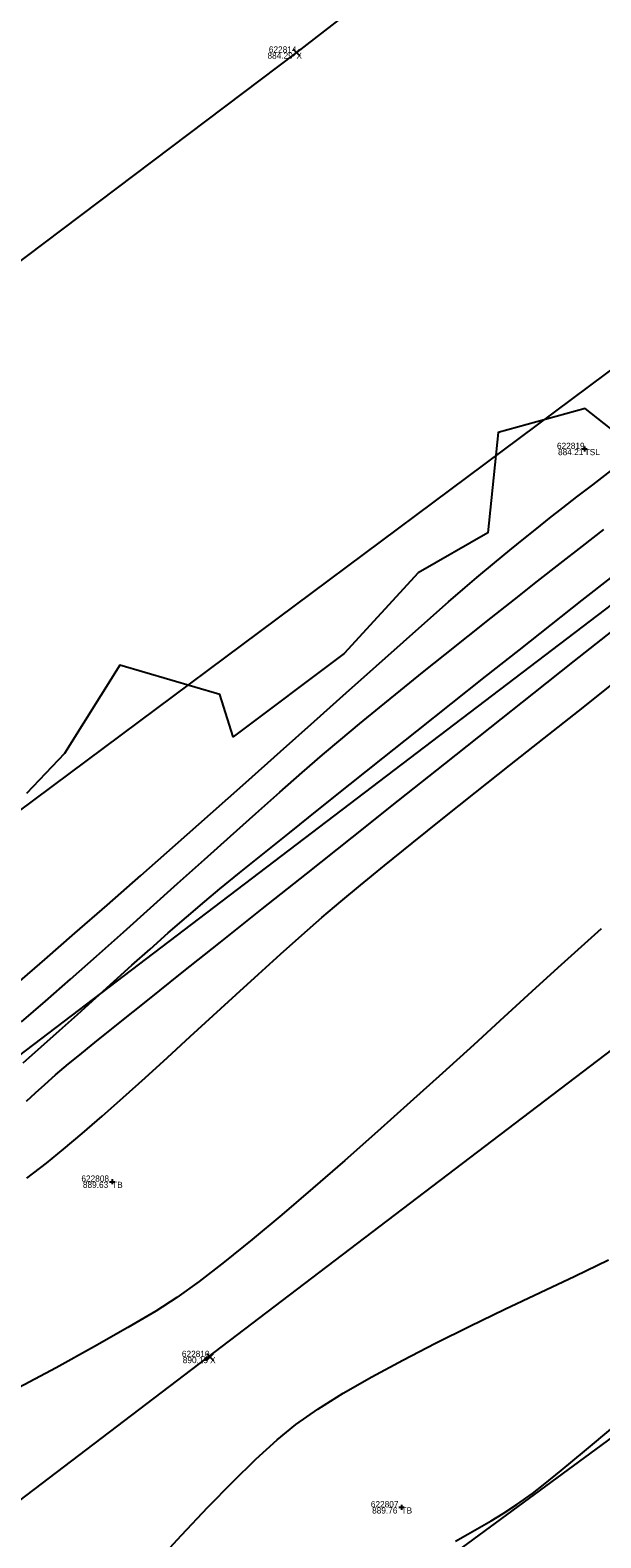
# Model space of a CAD drawing. Extents: x 1957117 to 1971063, y 701601 to 715861.
# Drawn here: x 1967632.6 to 1967664.8, y 710169.1 to 710254.3 of the extents above; entities that cross this region are included whole.
import ezdxf

# ---------------------------------------------------------------- set-up
doc = ezdxf.new("R2010")
doc.units = 0
for name, color, linetype in [('AP_X_Lights', 7, 'Continuous'), ('DT_X_Contour_Major', 7, 'Continuous'), ('DT_X_Contour_Minor', 7, 'Continuous'), ('DT_X_TIN_Hull', 7, 'Continuous'), ('GE_X_CL_20', 7, 'Continuous'), ('PV_P_Drive', 7, 'Continuous'), ('PV_P_Shoulder', 7, 'Continuous'), ('RS_Raster1', 7, 'Continuous'), ('RW_X_Esmt_RR', 7, 'Continuous'), ('RW_X_Fee_RW', 7, 'Continuous'), ('SC_Scratch1', 7, 'Continuous'), ('SC_Shading5', 7, 'Continuous'), ('VG_X_Tree_Line_Rt', 7, 'Continuous')]:
    doc.layers.add(name, color=color, linetype=linetype)

msp = doc.modelspace()

# ---------------------------------------------------------------- linework, layer by layer
at = {"layer": 'AP_X_Lights'}
for p, q in [((1967647.423, 710252.849), (1967647.811, 710253.239)), ((1967647.423, 710253.239), (1967647.811, 710252.849)), ((1967642.542, 710179.165), (1967642.93, 710179.555)), ((1967642.542, 710179.555), (1967642.93, 710179.165))]:
    msp.add_line(p, q, dxfattribs=at)
at = {"layer": 'DT_X_Contour_Major'}
for points in [[(1967631.852, 710200.482), (1967633.404, 710201.816), (1967635.101, 710203.291), (1967636.915, 710204.879), (1967638.816, 710206.553), (1967640.775, 710208.286), (1967642.763, 710210.05), (1967644.751, 710211.819), (1967646.709, 710213.563), (1967648.609, 710215.257), (1967650.42, 710216.873), (1967652.115, 710218.384), (1967653.663, 710219.762), (1967655.036, 710220.979), (1967656.204, 710222.009), (1967657.139, 710222.825), (1967657.81, 710223.398), (1967658.799, 710224.221), (1967659.669, 710224.937), (1967660.455, 710225.576), (1967661.193, 710226.167), (1967661.917, 710226.738), (1967662.662, 710227.318), (1967663.464, 710227.938), (1967664.358, 710228.625), (1967665.379, 710229.408)], [(1967631.852, 710200.482), (1967633.404, 710201.816), (1967635.101, 710203.291), (1967636.915, 710204.879), (1967638.816, 710206.553), (1967640.775, 710208.286), (1967642.763, 710210.05), (1967644.751, 710211.819), (1967646.709, 710213.563), (1967648.609, 710215.257), (1967650.42, 710216.873), (1967652.115, 710218.384), (1967653.663, 710219.762), (1967655.036, 710220.979), (1967656.204, 710222.009), (1967657.139, 710222.825), (1967657.81, 710223.398), (1967658.799, 710224.221), (1967659.669, 710224.937), (1967660.455, 710225.576), (1967661.193, 710226.167), (1967661.917, 710226.738), (1967662.662, 710227.318), (1967663.464, 710227.938), (1967664.358, 710228.625), (1967665.379, 710229.408)], [(1967664.835, 710203.548), (1967663.703, 710202.532), (1967662.391, 710201.34), (1967660.924, 710200.003), (1967659.329, 710198.546), (1967657.632, 710196.999), (1967655.86, 710195.39), (1967654.039, 710193.746), (1967652.194, 710192.096), (1967650.354, 710190.467), (1967648.543, 710188.888), (1967646.788, 710187.387), (1967645.116, 710185.991), (1967643.553, 710184.729), (1967642.124, 710183.629), (1967640.858, 710182.719), (1967639.664, 710181.951), (1967638.096, 710181.019), (1967636.203, 710179.944), (1967634.032, 710178.75), (1967631.631, 710177.459)], [(1967664.835, 710203.548), (1967663.703, 710202.532), (1967662.391, 710201.34), (1967660.924, 710200.003), (1967659.329, 710198.546), (1967657.632, 710196.999), (1967655.86, 710195.39), (1967654.039, 710193.746), (1967652.194, 710192.096), (1967650.354, 710190.467), (1967648.543, 710188.888), (1967646.788, 710187.387), (1967645.116, 710185.991), (1967643.553, 710184.729), (1967642.124, 710183.629), (1967640.858, 710182.719), (1967639.664, 710181.951), (1967638.096, 710181.019), (1967636.203, 710179.944), (1967634.032, 710178.75), (1967631.631, 710177.459)], [(1967639.574, 710167.624), (1967641.118, 710169.297), (1967642.605, 710170.87), (1967644.015, 710172.312), (1967645.328, 710173.593), (1967646.525, 710174.683), (1967647.585, 710175.553), (1967648.817, 710176.42), (1967650.256, 710177.318), (1967651.868, 710178.242), (1967653.621, 710179.183), (1967655.481, 710180.137), (1967657.416, 710181.095), (1967659.392, 710182.052), (1967661.378, 710183), (1967663.338, 710183.934), (1967665.241, 710184.846)], [(1967639.574, 710167.624), (1967641.118, 710169.297), (1967642.605, 710170.87), (1967644.015, 710172.312), (1967645.328, 710173.593), (1967646.525, 710174.683), (1967647.585, 710175.553), (1967648.817, 710176.42), (1967650.256, 710177.318), (1967651.868, 710178.242), (1967653.621, 710179.183), (1967655.481, 710180.137), (1967657.416, 710181.095), (1967659.392, 710182.052), (1967661.378, 710183), (1967663.338, 710183.934), (1967665.241, 710184.846)]]:
    msp.add_lwpolyline(points, dxfattribs=at)
at = {"layer": 'DT_X_Contour_Minor'}
for points in [[(1967632.086, 710198.296), (1967633.43, 710199.458), (1967634.848, 710200.701), (1967636.323, 710202.005), (1967637.835, 710203.352), (1967639.367, 710204.723), (1967640.9, 710206.098), (1967642.416, 710207.458), (1967643.896, 710208.785), (1967645.323, 710210.058), (1967646.677, 710211.259), (1967647.94, 710212.369), (1967649.094, 710213.369), (1967650.12, 710214.24), (1967651.184, 710215.122), (1967652.316, 710216.052), (1967653.506, 710217.021), (1967654.742, 710218.019), (1967656.015, 710219.04), (1967657.312, 710220.075), (1967658.623, 710221.114), (1967659.936, 710222.151), (1967661.24, 710223.176), (1967662.525, 710224.182), (1967663.779, 710225.159), (1967664.991, 710226.1)], [(1967632.086, 710198.296), (1967633.43, 710199.458), (1967634.848, 710200.701), (1967636.323, 710202.005), (1967637.835, 710203.352), (1967639.367, 710204.723), (1967640.9, 710206.098), (1967642.416, 710207.458), (1967643.896, 710208.785), (1967645.323, 710210.058), (1967646.677, 710211.259), (1967647.94, 710212.369), (1967649.094, 710213.369), (1967650.12, 710214.24), (1967651.184, 710215.122), (1967652.316, 710216.052), (1967653.506, 710217.021), (1967654.742, 710218.019), (1967656.015, 710219.04), (1967657.312, 710220.075), (1967658.623, 710221.114), (1967659.936, 710222.151), (1967661.24, 710223.176), (1967662.525, 710224.182), (1967663.779, 710225.159), (1967664.991, 710226.1)], [(1967632.169, 710195.982), (1967633.201, 710196.881), (1967634.229, 710197.793), (1967635.253, 710198.713), (1967636.276, 710199.638), (1967637.297, 710200.564), (1967638.319, 710201.488), (1967639.342, 710202.405), (1967640.368, 710203.312), (1967641.397, 710204.205), (1967642.431, 710205.081), (1967643.295, 710205.796), (1967644.402, 710206.699), (1967645.721, 710207.766), (1967647.222, 710208.974), (1967648.873, 710210.298), (1967650.643, 710211.712), (1967652.502, 710213.193), (1967654.417, 710214.716), (1967656.359, 710216.256), (1967658.296, 710217.79), (1967660.197, 710219.292), (1967662.032, 710220.738), (1967663.768, 710222.103), (1967665.375, 710223.364)], [(1967632.169, 710195.982), (1967633.201, 710196.881), (1967634.229, 710197.793), (1967635.253, 710198.713), (1967636.276, 710199.638), (1967637.297, 710200.564), (1967638.319, 710201.488), (1967639.342, 710202.405), (1967640.368, 710203.312), (1967641.397, 710204.205), (1967642.431, 710205.081), (1967643.295, 710205.796), (1967644.402, 710206.699), (1967645.721, 710207.766), (1967647.222, 710208.974), (1967648.873, 710210.298), (1967650.643, 710211.712), (1967652.502, 710213.193), (1967654.417, 710214.716), (1967656.359, 710216.256), (1967658.296, 710217.79), (1967660.197, 710219.292), (1967662.032, 710220.738), (1967663.768, 710222.103), (1967665.375, 710223.364)], [(1967632.369, 710193.812), (1967632.868, 710194.273), (1967633.394, 710194.753), (1967634, 710195.291), (1967634.741, 710195.923), (1967635.274, 710196.358), (1967636.229, 710197.128), (1967637.56, 710198.195), (1967639.219, 710199.522), (1967641.158, 710201.069), (1967643.329, 710202.8), (1967645.684, 710204.676), (1967648.176, 710206.659), (1967650.758, 710208.711), (1967653.381, 710210.795), (1967655.998, 710212.873), (1967658.56, 710214.905), (1967661.021, 710216.856), (1967663.333, 710218.686), (1967665.447, 710220.357)], [(1967632.369, 710193.812), (1967632.868, 710194.273), (1967633.394, 710194.753), (1967634, 710195.291), (1967634.741, 710195.923), (1967635.274, 710196.358), (1967636.229, 710197.128), (1967637.56, 710198.195), (1967639.219, 710199.522), (1967641.158, 710201.069), (1967643.329, 710202.8), (1967645.684, 710204.676), (1967648.176, 710206.659), (1967650.758, 710208.711), (1967653.381, 710210.795), (1967655.998, 710212.873), (1967658.56, 710214.905), (1967661.021, 710216.856), (1967663.333, 710218.686), (1967665.447, 710220.357)], [(1967632.39, 710189.465), (1967633.486, 710190.309), (1967634.457, 710191.096), (1967635.512, 710191.987), (1967636.641, 710192.968), (1967637.828, 710194.021), (1967639.062, 710195.131), (1967640.33, 710196.283), (1967641.619, 710197.46), (1967642.915, 710198.647), (1967644.206, 710199.828), (1967645.479, 710200.988), (1967646.72, 710202.11), (1967647.918, 710203.178), (1967649.059, 710204.177), (1967650.13, 710205.092), (1967651.235, 710206.008), (1967652.593, 710207.117), (1967654.16, 710208.382), (1967655.89, 710209.769), (1967657.739, 710211.244), (1967659.662, 710212.771), (1967661.613, 710214.316), (1967663.547, 710215.843), (1967665.42, 710217.319)], [(1967632.39, 710189.465), (1967633.486, 710190.309), (1967634.457, 710191.096), (1967635.512, 710191.987), (1967636.641, 710192.968), (1967637.828, 710194.021), (1967639.062, 710195.131), (1967640.33, 710196.283), (1967641.619, 710197.46), (1967642.915, 710198.647), (1967644.206, 710199.828), (1967645.479, 710200.988), (1967646.72, 710202.11), (1967647.918, 710203.178), (1967649.059, 710204.177), (1967650.13, 710205.092), (1967651.235, 710206.008), (1967652.593, 710207.117), (1967654.16, 710208.382), (1967655.89, 710209.769), (1967657.739, 710211.244), (1967659.662, 710212.771), (1967661.613, 710214.316), (1967663.547, 710215.843), (1967665.42, 710217.319)], [(1967656.597, 710168.955), (1967657.298, 710169.36), (1967657.956, 710169.731), (1967658.61, 710170.106), (1967659.301, 710170.526), (1967660.069, 710171.028), (1967660.953, 710171.652), (1967661.578, 710172.136), (1967662.574, 710172.944), (1967663.894, 710174.035), (1967665.495, 710175.372)], [(1967656.597, 710168.955), (1967657.298, 710169.36), (1967657.956, 710169.731), (1967658.61, 710170.106), (1967659.301, 710170.526), (1967660.069, 710171.028), (1967660.953, 710171.652), (1967661.578, 710172.136), (1967662.574, 710172.944), (1967663.894, 710174.035), (1967665.495, 710175.372)]]:
    msp.add_lwpolyline(points, dxfattribs=at)
at = {"layer": 'DT_X_TIN_Hull'}
msp.add_lwpolyline([(1967688.906, 710284.998), (1967647.617, 710253.044), (1967607.919, 710223.099), (1967570.228, 710194.293), (1967527.893, 710161.827), (1967491.876, 710134.206), (1967449.066, 710102.054), (1967412.857, 710070.357), (1967370.75, 710042.333), (1967334.387, 710011.02), (1967312.624, 709980.756), (1967272.639, 709951.676), (1967223.723, 709930.372), (1967144.933, 709873.844), (1967071.604, 709830.09)], dxfattribs=at)
at = {"layer": 'GE_X_CL_20'}
msp.add_lwpolyline([(1968438.508, 710785.011), (1967254.18, 709883.777)], dxfattribs=at)
at = {"layer": 'PV_P_Drive'}
for p, q in [((1967663.754, 710230.651), (1967664.046, 710230.651)), ((1967663.9, 710230.797), (1967663.9, 710230.505)), ((1967663.9, 710230.651), (1967663.9, 710230.651)), ((1967637.054, 710189.262), (1967637.346, 710189.262)), ((1967637.2, 710189.408), (1967637.2, 710189.116)), ((1967637.2, 710189.262), (1967637.2, 710189.262)), ((1967653.406, 710170.868), (1967653.698, 710170.868)), ((1967653.552, 710171.014), (1967653.552, 710170.722)), ((1967653.552, 710170.868), (1967653.552, 710170.868))]:
    msp.add_line(p, q, dxfattribs=at)
at = {"layer": 'RW_X_Esmt_RR'}
msp.add_line((1967242.069, 709899.693), (1968426.396, 710800.927), dxfattribs=at)
msp.add_lwpolyline([(1968171.056, 710611.87), (1967279.514, 709947.668)], dxfattribs=at)
at = {"layer": 'RW_X_Fee_RW'}
msp.add_lwpolyline([(1963881.046, 707276.431), (1964172.578, 707701.964), (1964668.324, 708419.582), (1964735.207, 708501.875), (1964966.496, 708718.802), (1965107.468, 708816.338), (1965585.552, 709094.216), (1966091.861, 709326.705), (1966247.281, 709386.816), (1966633.174, 709551.737), (1966943.202, 709670.565), (1967172.032, 709812.662), (1967935.697, 710373.174), (1968346.714, 710683.963), (1968484.345, 710796.182), (1968743.632, 711067.038), (1968903.937, 711275.819), (1969041.222, 711501.316), (1969638.166, 712572.015), (1970019.077, 713196.718)], dxfattribs=at)
at = {"layer": 'SC_Shading5'}
for points in [[(1963589.678, 706586.994), (1963626.625, 706689.548), (1963651.76, 706746.832), (1963668.09, 706778.596), (1963682.768, 706805.402), (1963734.424, 706911.594), (1963826.849, 707116.717), (1963877.258, 707215.645), (1963964.981, 707354.472), (1964070.526, 707509.355), (1964132.574, 707601.994), (1964163.9, 707642.169), (1964191.2, 707685.167), (1964278.98, 707807.131), (1964326.11, 707874.364), (1964396.427, 707968.962), (1964508.519, 708133.679), (1964655.588, 708336.552), (1964745.319, 708429.172), (1964840.327, 708522.317), (1964988.178, 708660.245), (1965089.796, 708739.041), (1965251.743, 708835.216), (1965415.807, 708922.048), (1965866.2, 709149.38), (1966173.543, 709294.131), (1966283.627, 709338.196), (1966534.003, 709419.214), (1966689.084, 709471.266), (1967008.468, 709641.817), (1967166.677, 709750.124), (1967422.113, 709931.083), (1967818.707, 710198.831), (1968187.021, 710459.852), (1968360.589, 710592.493), (1968496.543, 710707.847), (1968606.427, 710809.378), (1968733.391, 710937.091), (1968807.28, 711025.4), (1968843.008, 711077.094), (1968863.233, 711106.099), (1968909.747, 711171.311), (1968974.133, 711279.559), (1969130.932, 711546.915), (1969247.433, 711744.686), (1969402.714, 712016.424), (1969505.287, 712191.789), (1969666.311, 712460.805), (1969771.586, 712639.896), (1969880.058, 712820.917), (1969964.994, 712955.706), (1969990.005, 713000.084), (1970030.065, 713068.479)], [(1963609.915, 706579.703), (1963646.615, 706681.572), (1963671.193, 706737.585), (1963687.092, 706768.511), (1963701.884, 706795.526), (1963753.906, 706902.469), (1963846.249, 707107.41), (1963895.973, 707204.994), (1963982.966, 707342.667), (1964088.35, 707497.312), (1964150.015, 707589.379), (1964181.502, 707629.761), (1964209.024, 707673.109), (1964296.517, 707794.674), (1964343.552, 707861.772), (1964413.958, 707956.489), (1964526.123, 708121.313), (1964672.104, 708322.686), (1964760.576, 708414.006), (1964855.195, 708506.77), (1965002.134, 708643.847), (1965101.925, 708721.226), (1965262.272, 708816.451), (1965425.685, 708902.939), (1965875.63, 709130.044), (1966182.13, 709274.398), (1966290.944, 709317.954), (1966540.737, 709398.785), (1966697.632, 709451.445), (1967019.644, 709623.399), (1967178.971, 709732.471), (1967434.35, 709913.39), (1967830.945, 710181.14), (1968199.774, 710442.525), (1968374.086, 710575.735), (1968510.806, 710691.739), (1968621.36, 710793.889), (1968749.296, 710922.58), (1968824.413, 711012.355), (1968860.678, 711064.827), (1968880.812, 711093.701), (1968927.778, 711159.547), (1968992.655, 711268.62), (1969149.476, 711536.015), (1969266.039, 711733.891), (1969421.336, 712005.657), (1969523.8, 712180.835), (1969684.812, 712449.831), (1969790.084, 712628.917), (1969898.385, 712809.653), (1969983.474, 712944.685), (1970008.657, 712989.367), (1970048.626, 713057.607)]]:
    msp.add_spline(points, degree=3, dxfattribs=at)
at = {"layer": 'VG_X_Tree_Line_Rt'}
msp.add_lwpolyline([(1967668.387, 710229.414), (1967663.921, 710232.939), (1967659.008, 710231.582), (1967658.43, 710225.916), (1967654.488, 710223.658), (1967650.307, 710219.099), (1967644.037, 710214.384), (1967643.289, 710216.78), (1967637.645, 710218.448), (1967634.513, 710213.451), (1967632.355, 710211.181)], dxfattribs=at)

# ---------------------------------------------------------------- texts
at = {"layer": 'PV_P_Shoulder'}
for s, p in [('884.29', (1967645.977, 710252.694)), ('884.21', (1967662.395, 710230.301)), ('889.63', (1967635.549, 710188.912)), ('890.19', (1967641.193, 710179.01)), ('889.76', (1967651.89, 710170.518))]:
    msp.add_text(s, height=0.35, dxfattribs=at).set_placement(p)
at = {"layer": 'RS_Raster1'}
for s, p in [('622814', (1967646.057, 710253.044)), ('622819', (1967662.335, 710230.651)), ('622808', (1967635.464, 710189.262)), ('622810', (1967641.143, 710179.36)), ('622807', (1967651.819, 710170.868))]:
    msp.add_text(s, height=0.35, dxfattribs=at).set_placement(p)
at = {"layer": 'SC_Scratch1'}
for s, p in [('X', (1967647.617, 710252.694)), ('TSL', (1967663.9, 710230.301)), ('TB', (1967637.2, 710188.912)), ('X', (1967642.736, 710179.01)), ('TB', (1967653.552, 710170.518))]:
    msp.add_text(s, height=0.35, dxfattribs=at).set_placement(p)

doc.saveas('drawing.dxf')
